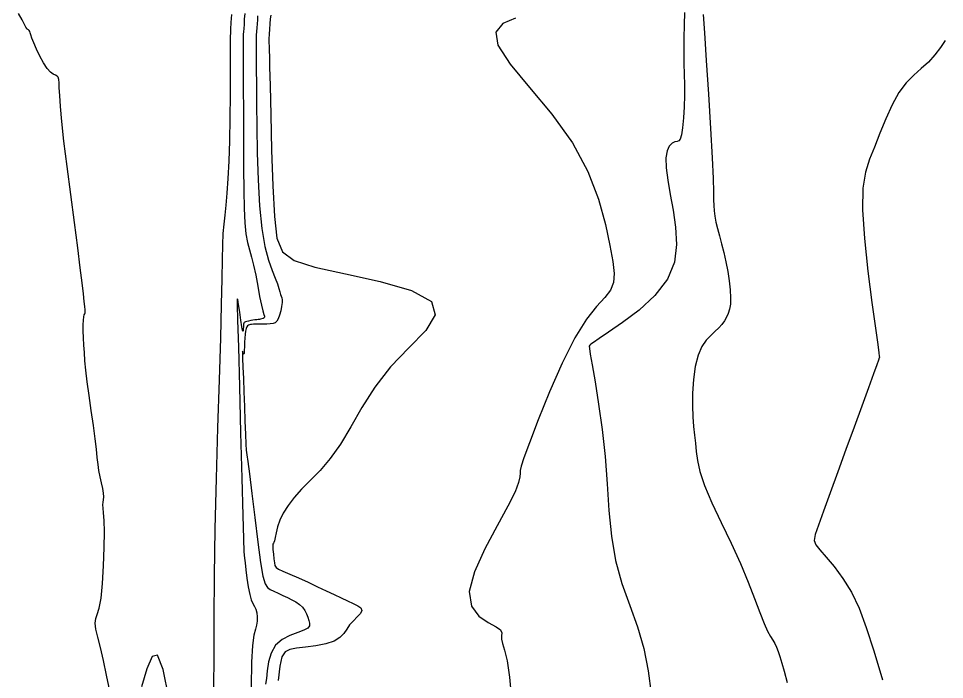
# Model space of a CAD drawing. Extents: x 2566142 to 2571431, y 418755 to 421584.
# Drawn here: x 2569792.4 to 2570054, y 419294 to 419480.8 of the extents above; entities that cross this region are included whole.
import ezdxf

# ---------------------------------------------------------------- set-up
doc = ezdxf.new("R2010")
doc.units = 0
doc.layers.add('Contour_ADS_Major', color=7, linetype='Continuous')
doc.layers.add('Contour_ADS_Minor', color=7, linetype='Continuous')

msp = doc.modelspace()

# ---------------------------------------------------------------- linework, layer by layer
at = {"layer": 'Contour_ADS_Major'}
for points in [[(2569859.95, 419481.51), (2569859.87, 419480.41), (2569859.78, 419479.28), (2569859.68, 419478.14), (2569859.59, 419477.05), (2569859.53, 419476.05), (2569859.5, 419475.12), (2569859.51, 419474.01), (2569859.53, 419472.41), (2569859.55, 419470.02), (2569859.57, 419466.58), (2569859.6, 419462.09), (2569859.64, 419456.58), (2569859.72, 419450.1), (2569859.85, 419442.81), (2569860.09, 419435.19), (2569860.49, 419427.86), (2569861.13, 419421.42), (2569862.01, 419416.32), (2569863.04, 419412.46), (2569864.07, 419409.57), (2569864.94, 419407.41), (2569865.55, 419405.73), (2569865.94, 419404.45), (2569866.2, 419403.5), (2569866.39, 419402.79), (2569866.59, 419402.27), (2569866.76, 419401.79), (2569866.87, 419401.24), (2569866.87, 419400.47), (2569866.73, 419399.4), (2569866.47, 419398.16), (2569866.13, 419396.94), (2569865.75, 419395.9), (2569865.35, 419395.19), (2569864.89, 419394.77), (2569864.3, 419394.56), (2569863.53, 419394.46), (2569862.54, 419394.42), (2569861.44, 419394.4), (2569860.36, 419394.4), (2569859.43, 419394.39), (2569858.74, 419394.37), (2569858.26, 419394.33), (2569857.92, 419394.27), (2569857.65, 419394.2), (2569857.38, 419394.1), (2569857.12, 419393.92), (2569856.89, 419393.62), (2569856.69, 419393.13), (2569856.53, 419392.42), (2569856.41, 419391.51), (2569856.33, 419390.45), (2569856.27, 419389.28), (2569856.22, 419388.07), (2569856.17, 419386.98), (2569856.11, 419386.19), (2569856.02, 419385.87), (2569855.91, 419386.1), (2569855.78, 419386.54), (2569855.69, 419386.75), (2569855.65, 419386.26), (2569855.69, 419384.74), (2569855.79, 419382.27), (2569855.94, 419379.04), (2569856.09, 419375.23), (2569856.23, 419371.08), (2569856.36, 419366.95), (2569856.49, 419363.29), (2569856.6, 419360.51), (2569856.73, 419358.8), (2569856.92, 419357.46), (2569857.21, 419355.54), (2569857.68, 419352.1), (2569858.35, 419346.55)], [(2570054.23, 419474.53), (2570052.9, 419472.56), (2570051.29, 419470.47), (2570049.45, 419468.45), (2570047.44, 419466.61), (2570045.33, 419464.75), (2570043.2, 419462.59), (2570041.14, 419459.86), (2570039.2, 419456.38), (2570037.4, 419452.41), (2570035.72, 419448.31), (2570034.18, 419444.44), (2570032.78, 419440.97), (2570031.66, 419437.35), (2570030.97, 419432.85), (2570030.85, 419426.72), (2570031.39, 419418.58), (2570032.37, 419409.4), (2570033.51, 419400.52), (2570034.51, 419393.27), (2570035.15, 419388.64), (2570035.47, 419386.24), (2570035.58, 419385.33), (2570035.6, 419385.16), (2570035.59, 419385.12), (2570035.59, 419385.08), (2570035.59, 419385.03), (2570035.59, 419384.97), (2570035.56, 419384.82), (2570035.37, 419384.25), (2570034.89, 419382.89), (2570033.97, 419380.35), (2570032.52, 419376.35), (2570030.64, 419371.18), (2570028.46, 419365.24), (2570026.15, 419358.91), (2570023.84, 419352.61), (2570021.68, 419346.7), (2570019.8, 419341.56), (2570018.37, 419337.57), (2570017.49, 419334.93), (2570017.22, 419333.25), (2570017.63, 419331.98), (2570018.74, 419330.57), (2570020.55, 419328.54), (2570022.84, 419325.85), (2570025.32, 419322.53), (2570027.73, 419318.61), (2570029.86, 419314.08), (2570031.86, 419308.65), (2570034, 419302.02), (2570036.49, 419293.85)], [(2569858.35, 419346.55), (2569859.16, 419339.73), (2569860, 419332.8), (2569860.78, 419326.98), (2569861.44, 419323.13), (2569862.05, 419320.98), (2569862.71, 419319.93), (2569863.52, 419319.4), (2569864.55, 419318.89), (2569865.75, 419318.33), (2569867.04, 419317.73), (2569868.36, 419317.12), (2569869.61, 419316.51), (2569870.77, 419315.87), (2569871.8, 419315.16), (2569872.65, 419314.37), (2569873.3, 419313.47), (2569873.78, 419312.5), (2569874.14, 419311.54), (2569874.41, 419310.63), (2569874.61, 419309.83), (2569874.57, 419309.12), (2569874.12, 419308.47), (2569873.05, 419307.85), (2569871.28, 419307.21), (2569869.09, 419306.4), (2569866.87, 419305.26), (2569865, 419303.63), (2569863.75, 419301.43), (2569863.04, 419298.91), (2569862.66, 419296.41), (2569862.42, 419294.26), (2569862.16, 419292.67)]]:
    msp.add_lwpolyline(points, dxfattribs=at)
at = {"layer": 'Contour_ADS_Minor'}
for points in [[(2569810.98, 419400.79), (2569810.74, 419402.95), (2569810.37, 419406.04), (2569809.85, 419410.3), (2569809.13, 419415.96), (2569808.19, 419423.08), (2569807.14, 419431.02), (2569806.11, 419438.95), (2569805.24, 419446.06), (2569804.63, 419451.69), (2569804.25, 419455.92), (2569804.04, 419458.99), (2569803.93, 419461.15), (2569803.86, 419462.62), (2569803.77, 419463.57), (2569803.61, 419464.14), (2569803.32, 419464.47), (2569802.86, 419464.71), (2569802.23, 419465.03), (2569801.45, 419465.62), (2569800.52, 419466.64), (2569799.48, 419468.21), (2569798.42, 419470.11), (2569797.45, 419472.09), (2569796.68, 419473.85), (2569796.18, 419475.18), (2569795.89, 419476.11), (2569795.73, 419476.73), (2569795.6, 419477.12), (2569795.43, 419477.36), (2569795.23, 419477.52), (2569795.03, 419477.63), (2569794.85, 419477.76), (2569794.71, 419477.96), (2569794.5, 419478.36), (2569794.12, 419479.11), (2569793.45, 419480.34), (2569792.4, 419482.13)], [(2569852.56, 419481.89), (2569852.42, 419479.61), (2569852.32, 419477.74), (2569852.26, 419476.53), (2569852.23, 419475.87), (2569852.21, 419475.59), (2569852.21, 419475.5), (2569852.21, 419475.37), (2569852.21, 419474.75), (2569852.21, 419473.16), (2569852.21, 419470.1)], [(2569856.29, 419482.21), (2569856.19, 419480.56), (2569856.1, 419479.08), (2569856.02, 419477.9), (2569855.95, 419477.01), (2569855.9, 419476.32), (2569855.87, 419475.77), (2569855.86, 419475.21), (2569855.86, 419474.1), (2569855.87, 419471.83), (2569855.89, 419467.8), (2569855.9, 419461.66), (2569855.92, 419454.08), (2569855.94, 419446.03), (2569855.98, 419438.46), (2569856.05, 419432.13), (2569856.16, 419427.05), (2569856.35, 419423.03), (2569856.65, 419419.9), (2569857.08, 419417.45), (2569857.61, 419415.38), (2569858.19, 419413.35), (2569858.81, 419411.03), (2569859.41, 419408.2), (2569859.99, 419405.13), (2569860.52, 419402.2), (2569861.01, 419399.76), (2569861.41, 419398.12), (2569861.72, 419397.14), (2569861.9, 419396.62), (2569861.93, 419396.35), (2569861.79, 419396.14), (2569861.52, 419395.98), (2569861.17, 419395.85), (2569860.8, 419395.75), (2569860.44, 419395.7), (2569860.08, 419395.66), (2569859.68, 419395.62), (2569859.19, 419395.57), (2569858.61, 419395.49), (2569857.99, 419395.38), (2569857.39, 419395.27), (2569856.88, 419395.16), (2569856.52, 419395.07), (2569856.29, 419394.98), (2569856.15, 419394.85), (2569856.06, 419394.65), (2569856, 419394.37), (2569855.95, 419394), (2569855.92, 419393.57), (2569855.89, 419393.11), (2569855.87, 419392.65), (2569855.82, 419392.42)], [(2569863.65, 419481.75), (2569863.53, 419480.65), (2569863.4, 419479.27), (2569863.28, 419477.78), (2569863.19, 419476.32), (2569863.15, 419475.02), (2569863.16, 419473.92), (2569863.19, 419472.99), (2569863.22, 419472.24), (2569863.25, 419471.51), (2569863.28, 419470.09), (2569863.34, 419467.12), (2569863.46, 419461.75), (2569863.64, 419453.51), (2569863.9, 419443.56), (2569864.26, 419433.47), (2569864.71, 419424.8), (2569865.4, 419418.7), (2569867, 419414.81), (2569870.31, 419412.33), (2569876.13, 419410.49), (2569884.77, 419408.62), (2569894.58, 419406.48), (2569903.4, 419403.92), (2569909.09, 419400.79), (2569910.12, 419397.01), (2569907.46, 419392.61), (2569902.71, 419387.67), (2569897.48, 419382.28), (2569893.04, 419376.57), (2569889.42, 419370.8), (2569886.3, 419365.32), (2569883.4, 419360.44), (2569880.47, 419356.39), (2569877.58, 419353.06), (2569874.84, 419350.25), (2569872.37, 419347.75), (2569870.28, 419345.38), (2569868.56, 419343.13), (2569867.21, 419340.99), (2569866.22, 419338.97), (2569865.55, 419337.09), (2569865.15, 419335.44), (2569864.9, 419334.1), (2569864.73, 419333.17), (2569864.56, 419332.69), (2569864.4, 419332.46), (2569864.28, 419332.2), (2569864.24, 419331.66), (2569864.28, 419330.67), (2569864.39, 419329.38), (2569864.54, 419328.04), (2569864.69, 419326.9), (2569864.84, 419326.14), (2569865.16, 419325.63), (2569865.85, 419325.18), (2569867.11, 419324.6), (2569869.05, 419323.73), (2569871.51, 419322.64), (2569874.21, 419321.42), (2569876.89, 419320.19), (2569879.35, 419319.02), (2569881.56, 419317.94), (2569883.56, 419316.99), (2569885.36, 419316.16), (2569886.97, 419315.45), (2569888.28, 419314.82), (2569889.14, 419314.18), (2569889.4, 419313.47), (2569888.99, 419312.62), (2569888.11, 419311.64), (2569887.01, 419310.55), (2569885.95, 419309.37), (2569885.11, 419308.14), (2569884.29, 419306.92), (2569883.2, 419305.79), (2569881.56, 419304.81), (2569879.2, 419304.06), (2569876.38, 419303.5), (2569873.51, 419303.09), (2569870.97, 419302.78), (2569869.05, 419302.47), (2569867.72, 419301.79), (2569866.81, 419300.35), (2569866.19, 419297.71), (2569865.73, 419293.67)], [(2569932.76, 419480.89), (2569929.21, 419479.37), (2569927.29, 419476.93), (2569927.83, 419473.18), (2569931.29, 419467.86), (2569936.79, 419461.24), (2569943.07, 419453.71), (2569948.88, 419445.67), (2569953.24, 419437.53), (2569956.24, 419429.69), (2569958.2, 419422.57), (2569959.46, 419416.6), (2569960.3, 419412.05), (2569960.68, 419408.68), (2569960.48, 419406.13), (2569959.61, 419404.03), (2569958, 419401.96), (2569955.72, 419399.39), (2569952.88, 419395.77), (2569949.59, 419390.53), (2569946.02, 419383.39), (2569942.45, 419375.27), (2569939.24, 419367.34), (2569936.73, 419360.82), (2569935.17, 419356.57)], [(2569980.51, 419482.47), (2569980.41, 419478.97), (2569980.34, 419475.17), (2569980.33, 419471.44), (2569980.38, 419468.08), (2569980.47, 419465), (2569980.53, 419462.03), (2569980.53, 419458.99), (2569980.43, 419455.79), (2569980.24, 419452.66), (2569979.98, 419449.91), (2569979.68, 419447.84), (2569979.35, 419446.66), (2569978.96, 419446.15), (2569978.47, 419445.99), (2569977.83, 419445.87), (2569977.05, 419445.49), (2569976.25, 419444.7), (2569975.6, 419443.36), (2569975.26, 419441.34), (2569975.36, 419438.55), (2569975.81, 419435.07), (2569976.5, 419431.04), (2569977.3, 419426.57), (2569978.03, 419421.8), (2569978.3, 419416.87), (2569977.68, 419411.92), (2569975.72, 419407.08), (2569972.19, 419402.5), (2569967.7, 419398.36), (2569963.05, 419394.84), (2569959.08, 419392.12), (2569956.39, 419390.3), (2569954.85, 419389.24), (2569954.09, 419388.7), (2569953.78, 419388.44), (2569953.64, 419388.2), (2569953.66, 419387.53), (2569953.9, 419385.91), (2569954.42, 419382.86), (2569955.26, 419378.04), (2569956.26, 419371.79), (2569957.27, 419364.59), (2569958.11, 419356.94), (2569958.69, 419349.27), (2569959.19, 419341.75), (2569959.9, 419334.49), (2569961.07, 419327.59), (2569962.88, 419321.1), (2569965.06, 419314.91), (2569967.24, 419308.85), (2569969.05, 419302.73), (2569970.24, 419296.43), (2569971.08, 419290.01)], [(2569985.85, 419481.85), (2569986.18, 419476.75), (2569986.69, 419468.89), (2569987.31, 419459.37), (2569987.91, 419449.71), (2569988.39, 419441.38), (2569988.65, 419435.52), (2569988.76, 419431.78), (2569988.78, 419429.47), (2569988.81, 419427.88), (2569988.92, 419426.41), (2569989.12, 419424.89), (2569989.43, 419423.25), (2569989.85, 419421.42), (2569990.39, 419419.36), (2569991, 419417.08), (2569991.64, 419414.62)], [(2569852.21, 419470.1), (2569852.22, 419465.29), (2569852.2, 419459.22), (2569852.13, 419452.6), (2569852.01, 419446.15), (2569851.8, 419440.43), (2569851.54, 419435.53), (2569851.24, 419431.4), (2569850.93, 419427.99), (2569850.64, 419425.2), (2569850.38, 419422.67), (2569850.16, 419420.01), (2569850, 419416.82), (2569849.9, 419412.68), (2569849.81, 419407.18), (2569849.67, 419399.91), (2569849.44, 419390.45), (2569849.07, 419378.61), (2569848.62, 419365.07), (2569848.19, 419350.75), (2569847.86, 419336.56), (2569847.68, 419323.28), (2569847.61, 419311.23), (2569847.58, 419300.59), (2569847.49, 419291.55)], [(2569991.64, 419414.62), (2569992.24, 419412.01), (2569992.77, 419409.29), (2569993.19, 419406.6), (2569993.47, 419404.07), (2569993.58, 419401.85), (2569993.52, 419400.04), (2569993.29, 419398.58), (2569992.91, 419397.37), (2569992.41, 419396.31), (2569991.81, 419395.31), (2569991.08, 419394.33), (2569990.2, 419393.34), (2569989.16, 419392.32), (2569987.94, 419391.21), (2569986.66, 419389.85), (2569985.43, 419388.04), (2569984.37, 419385.59), (2569983.6, 419382.4), (2569983.09, 419378.72), (2569982.83, 419374.91), (2569982.78, 419371.29), (2569982.9, 419368.16), (2569983.13, 419365.43), (2569983.41, 419363), (2569983.65, 419360.71), (2569983.85, 419358.41), (2569984.18, 419355.84), (2569984.89, 419352.74), (2569986.22, 419348.82), (2569988.3, 419343.93), (2569990.91, 419338.34), (2569993.7, 419332.47), (2569996.33, 419326.72), (2569998.55, 419321.45), (2570000.36, 419316.8), (2570001.83, 419312.89), (2570003.02, 419309.82), (2570004.02, 419307.64), (2570004.84, 419306.14), (2570005.52, 419305.05), (2570006.09, 419304.12), (2570006.57, 419303.1), (2570007.03, 419301.89), (2570007.5, 419300.42), (2570008.05, 419298.6), (2570008.74, 419296.31), (2570009.59, 419293.11)], [(2569818.24, 419290.76), (2569817.3, 419295.14), (2569816.4, 419299.35), (2569815.55, 419302.96), (2569814.81, 419305.89), (2569814.28, 419308.19), (2569814.06, 419309.9), (2569814.21, 419311.15), (2569814.62, 419312.37), (2569815.16, 419314.11), (2569815.71, 419316.91), (2569816.15, 419321.09), (2569816.45, 419326.11), (2569816.62, 419331.23), (2569816.66, 419335.68), (2569816.58, 419338.91), (2569816.43, 419341.04), (2569816.3, 419342.4), (2569816.23, 419343.3), (2569816.28, 419344.04), (2569816.39, 419344.76), (2569816.47, 419345.58), (2569816.42, 419346.62), (2569816.2, 419347.96), (2569815.86, 419349.53), (2569815.47, 419351.25), (2569815.12, 419353), (2569814.86, 419354.75), (2569814.64, 419356.68), (2569814.4, 419359.02), (2569814.05, 419362), (2569813.55, 419365.74), (2569812.96, 419369.95), (2569812.36, 419374.22), (2569811.83, 419378.12), (2569811.45, 419381.37), (2569811.18, 419384.04), (2569811, 419386.33), (2569810.88, 419388.44), (2569810.78, 419390.51), (2569810.71, 419392.46), (2569810.69, 419394.17), (2569810.72, 419395.52), (2569810.83, 419396.42), (2569810.96, 419396.97), (2569811.11, 419397.3), (2569811.22, 419397.56), (2569811.26, 419397.88), (2569811.24, 419398.42), (2569811.15, 419399.34), (2569810.98, 419400.79)], [(2569855.82, 419392.42), (2569855.71, 419392.68), (2569855.53, 419393.67), (2569855.24, 419395.51), (2569854.9, 419397.78), (2569854.57, 419399.92), (2569854.32, 419401.38), (2569854.19, 419401.58), (2569854.19, 419399.86), (2569854.31, 419395.53), (2569854.52, 419387.89), (2569854.81, 419376.74), (2569855.15, 419363.7), (2569855.48, 419350.87), (2569855.75, 419340.35), (2569855.95, 419333.67), (2569856.09, 419330.07), (2569856.22, 419328.26), (2569856.39, 419326.9), (2569856.62, 419324.97), (2569856.93, 419322.59), (2569857.3, 419320.13), (2569857.71, 419318), (2569858.17, 419316.48), (2569858.63, 419315.43), (2569859.06, 419314.62), (2569859.42, 419313.81), (2569859.68, 419312.81), (2569859.82, 419311.66), (2569859.82, 419310.45), (2569859.65, 419309.29), (2569859.31, 419308.14), (2569858.89, 419306.45), (2569858.49, 419303.57), (2569858.21, 419298.82), (2569858.15, 419291.87)], [(2569935.17, 419356.57), (2569934.38, 419354.21), (2569934.11, 419353), (2569934.09, 419352.24), (2569934.06, 419351.26), (2569933.69, 419349.63), (2569932.67, 419346.99), (2569930.67, 419342.96), (2569927.58, 419337.38), (2569924.12, 419330.91), (2569921.2, 419324.42), (2569919.75, 419318.78), (2569920.38, 419314.65), (2569922.47, 419311.87), (2569925.11, 419310.07), (2569927.38, 419308.87), (2569928.6, 419307.95), (2569928.95, 419307.14), (2569928.88, 419306.32), (2569928.83, 419305.37), (2569929.12, 419304.12), (2569929.7, 419302.2), (2569930.41, 419299.19), (2569931.09, 419294.66), (2569931.63, 419288.44)], [(2569834.86, 419288.91), (2569833.24, 419296.77), (2569831.68, 419300.83), (2569830.14, 419300.48), (2569828.64, 419296.94), (2569827.16, 419291.89)]]:
    msp.add_lwpolyline(points, dxfattribs=at)

doc.saveas('drawing.dxf')
